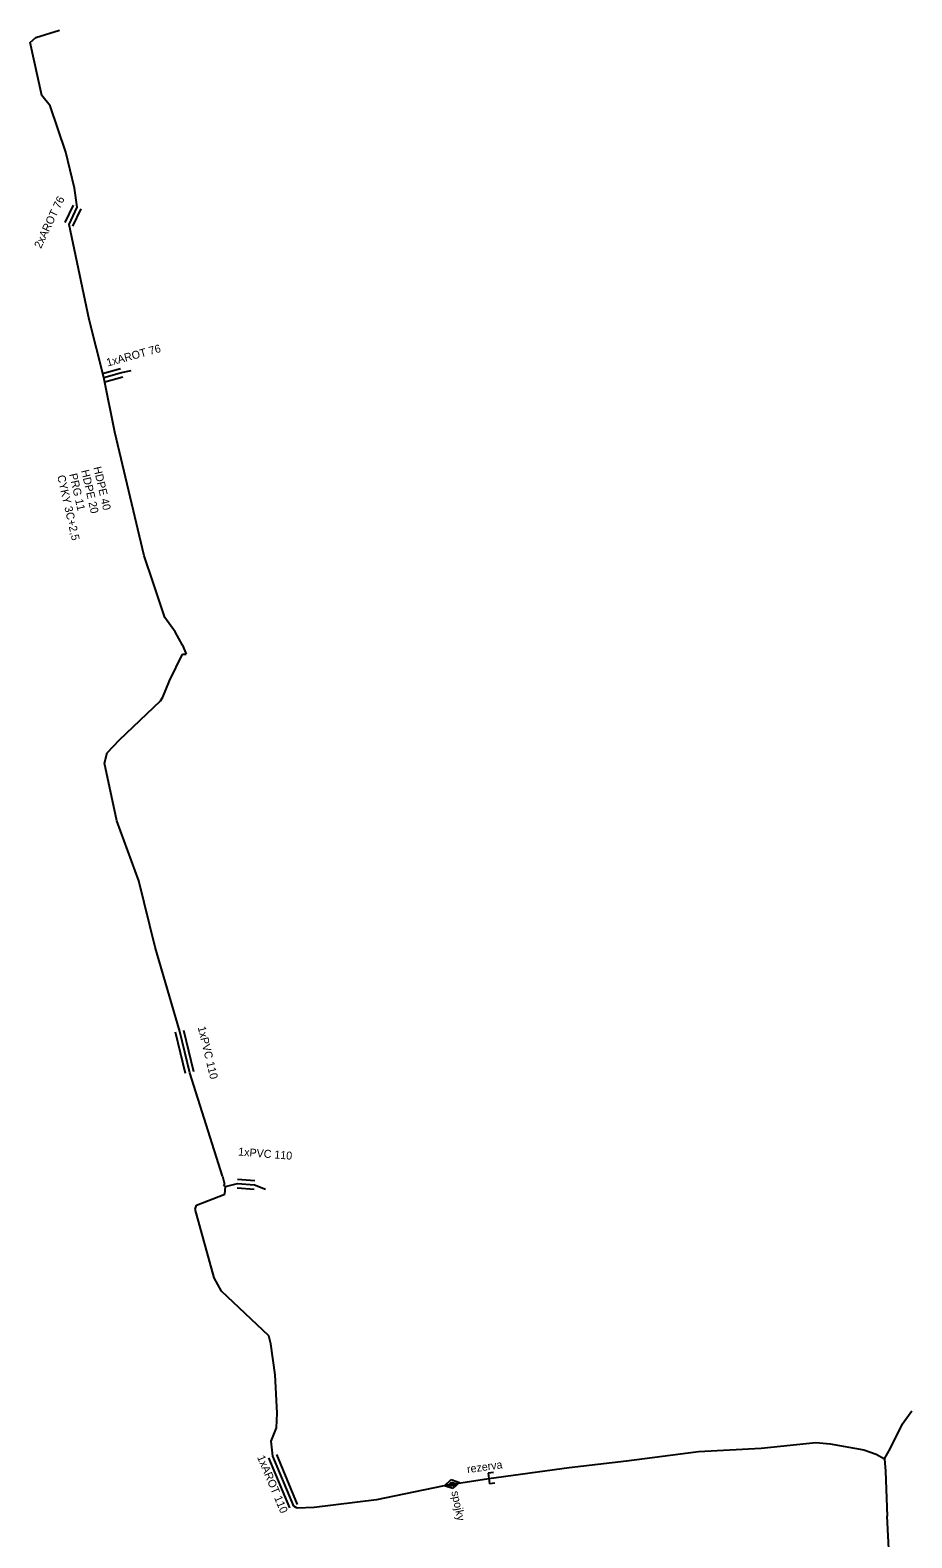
# Model space of a CAD drawing. Extents: x -651943 to -618711, y -1138561 to -1100552.
# Drawn here: x -633057 to -632974.2, y -1115650.4 to -1115508.9 of the extents above; entities that cross this region are included whole.
import ezdxf

# ---------------------------------------------------------------- set-up
doc = ezdxf.new("R2010")
doc.units = 0
for name, color, linetype in [('KT optika', 7, 'Continuous'), ('KT trasa', 7, 'Continuous'), ('KT zařízení', 7, 'Continuous')]:
    doc.layers.add(name, color=color, linetype=linetype)

# ---------------------------------------------------------------- blocks, each defined once
blk = doc.blocks.new('TVREZ')
at = {"layer": 'KT zařízení'}
for p, q in [((-0.05, 0.05), (0, 0.05)), ((0, -0.05), (0, 0.05)), ((-0.05, -0.05), (0, -0.05))]:
    blk.add_line(p, q, dxfattribs=at)
blk = doc.blocks.new('TVSPO_1')
at = {"layer": 'KT zařízení'}
for p, q in [((-0.074, 0.002), (0, 0.044)), ((-0.001, -0.041), (-0.074, 0.002)), ((-0.035, 0), (0, 0.02)), ((0.073, 0.001), (-0.001, -0.041)), ((0, 0.044), (0.073, 0.001)), ((0, 0.02), (0.035, 0)), ((0.035, 0), (0, -0.02)), ((0, -0.02), (-0.035, 0))]:
    blk.add_line(p, q, dxfattribs=at)

msp = doc.modelspace()

# ---------------------------------------------------------------- linework, layer by layer
at = {"layer": 'KT optika'}
for p, q in [((-633056.43, -1115509.58), (-633054.22, -1115508.9)), ((-633056.96, -1115510.06), (-633056.43, -1115509.58)), ((-633055.86, -1115515.02), (-633056.96, -1115510.06)), ((-633055.09, -1115516), (-633055.86, -1115515.02)), ((-633053.6, -1115520.36), (-633055.09, -1115516)), ((-633052.79, -1115523.72), (-633053.6, -1115520.36)), ((-633052.54, -1115525.51), (-633052.79, -1115523.72)), ((-633053.31, -1115527.13), (-633052.54, -1115525.51)), ((-633051.41, -1115536.06), (-633053.31, -1115527.13)), ((-633050.06, -1115541.51), (-633051.41, -1115536.06)), ((-633050.06, -1115541.51), (-633048.38, -1115541.05)), ((-633049, -1115546.63), (-633050.06, -1115541.51)), ((-633048.38, -1115541.05), (-633047.47, -1115540.85)), ((-633046.27, -1115558.23), (-633049, -1115546.63)), ((-633045.43, -1115560.74), (-633046.27, -1115558.23)), ((-633044.32, -1115564.02), (-633045.43, -1115560.74)), ((-633043.34, -1115565.37), (-633044.32, -1115564.02)), ((-633042.66, -1115566.64), (-633043.34, -1115565.37)), ((-633042.66, -1115566.64), (-633042.33, -1115567.47)), ((-633043.89, -1115569.98), (-633042.68, -1115567.46)), ((-633042.68, -1115567.46), (-633042.33, -1115567.47)), ((-633044.5, -1115571.5), (-633043.89, -1115569.98)), ((-633048.58, -1115575.52), (-633044.72, -1115571.85)), ((-633044.72, -1115571.85), (-633044.5, -1115571.5)), ((-633049.99, -1115577.71), (-633049.72, -1115576.74)), ((-633049.72, -1115576.74), (-633048.58, -1115575.52)), ((-633048.84, -1115583.11), (-633049.99, -1115577.71)), ((-633046.76, -1115588.76), (-633048.84, -1115583.11)), ((-633045.23, -1115594.99), (-633046.76, -1115588.76)), ((-633042.93, -1115602.88), (-633045.23, -1115594.99)), ((-633041.99, -1115606.76), (-633042.93, -1115602.88)), ((-633038.92, -1115616.47), (-633041.99, -1115606.76)), ((-633038.92, -1115616.47), (-633038.71, -1115617.24)), ((-633038.71, -1115617.24), (-633038.83, -1115617.32)), ((-633038.62, -1115617.44), (-633038.83, -1115617.32)), ((-633038.68, -1115618.17), (-633038.62, -1115617.44)), ((-633038.62, -1115617.44), (-633037.52, -1115617.16)), ((-633037.52, -1115617.16), (-633035.91, -1115617.29)), ((-633035.91, -1115617.29), (-633034.89, -1115617.71)), ((-633041.47, -1115619.57), (-633041.34, -1115619.21)), ((-633041.34, -1115619.21), (-633038.68, -1115618.17)), ((-633039.69, -1115626.02), (-633041.47, -1115619.57)), ((-633039, -1115627.27), (-633039.69, -1115626.02)), ((-633034.56, -1115631.47), (-633039, -1115627.27)), ((-633034.39, -1115632.21), (-633034.56, -1115631.47)), ((-633033.98, -1115635.11), (-633034.39, -1115632.21)), ((-633033.77, -1115638.73), (-633033.98, -1115635.11)), ((-633033.84, -1115640.1), (-633033.77, -1115638.73)), ((-632975.11, -1115639.73), (-632974.23, -1115638.51)), ((-633034.36, -1115641.34), (-633033.84, -1115640.1)), ((-632976.24, -1115642.01), (-632975.11, -1115639.73)), ((-633034.2, -1115642.75), (-633034.36, -1115641.34)), ((-632994.26, -1115642.33), (-632988.37, -1115642)), ((-632988.37, -1115642), (-632983.25, -1115641.46)), ((-632983.25, -1115641.46), (-632981.88, -1115641.59)), ((-632981.88, -1115641.59), (-632978.74, -1115642.16)), ((-632976.81, -1115643), (-632976.24, -1115642.01)), ((-633032.23, -1115647.45), (-633034.2, -1115642.75)), ((-633006.37, -1115643.81), (-633001.01, -1115643.19)), ((-633001.01, -1115643.19), (-632994.26, -1115642.33)), ((-632978.74, -1115642.16), (-632977.58, -1115642.57)), ((-632977.58, -1115642.57), (-632976.81, -1115643)), ((-632976.81, -1115643), (-632976.69, -1115644.17)), ((-633017.37, -1115645.39), (-633013.93, -1115644.85)), ((-633013.93, -1115644.85), (-633006.37, -1115643.81)), ((-632976.69, -1115644.17), (-632976.54, -1115648.38)), ((-633017.37, -1115645.39), (-633024.45, -1115646.86)), ((-633031.91, -1115647.64), (-633032.23, -1115647.45)), ((-633030.32, -1115647.57), (-633031.91, -1115647.64)), ((-633024.45, -1115646.86), (-633030.32, -1115647.57)), ((-632976.36, -1115652.08), (-632976.54, -1115648.38))]:
    msp.add_line(p, q, dxfattribs=at)
at = {"layer": 'KT trasa'}
for p, q in [((-633056.43, -1115509.58), (-633054.22, -1115508.9)), ((-633056.96, -1115510.06), (-633056.43, -1115509.58)), ((-633055.86, -1115515.02), (-633056.96, -1115510.06)), ((-633055.09, -1115516), (-633055.86, -1115515.02)), ((-633053.6, -1115520.36), (-633055.09, -1115516)), ((-633052.79, -1115523.72), (-633053.6, -1115520.36)), ((-633052.54, -1115525.51), (-633052.79, -1115523.72)), ((-633053.31, -1115527.13), (-633052.54, -1115525.51)), ((-633051.41, -1115536.06), (-633053.31, -1115527.13)), ((-633050.06, -1115541.51), (-633051.41, -1115536.06)), ((-633050.06, -1115541.51), (-633048.38, -1115541.05)), ((-633049, -1115546.63), (-633050.06, -1115541.51)), ((-633048.38, -1115541.05), (-633047.47, -1115540.85)), ((-633046.27, -1115558.23), (-633049, -1115546.63)), ((-633045.43, -1115560.74), (-633046.27, -1115558.23)), ((-633044.32, -1115564.02), (-633045.43, -1115560.74)), ((-633043.34, -1115565.37), (-633044.32, -1115564.02)), ((-633042.66, -1115566.64), (-633043.34, -1115565.37)), ((-633042.66, -1115566.64), (-633042.33, -1115567.47)), ((-633043.89, -1115569.98), (-633042.68, -1115567.46)), ((-633042.68, -1115567.46), (-633042.33, -1115567.47)), ((-633044.5, -1115571.5), (-633043.89, -1115569.98)), ((-633048.58, -1115575.52), (-633044.72, -1115571.85)), ((-633044.72, -1115571.85), (-633044.5, -1115571.5)), ((-633049.99, -1115577.71), (-633049.72, -1115576.74)), ((-633049.72, -1115576.74), (-633048.58, -1115575.52)), ((-633048.84, -1115583.11), (-633049.99, -1115577.71)), ((-633046.76, -1115588.76), (-633048.84, -1115583.11)), ((-633045.23, -1115594.99), (-633046.76, -1115588.76)), ((-633042.93, -1115602.88), (-633045.23, -1115594.99)), ((-633041.99, -1115606.76), (-633042.93, -1115602.88)), ((-633038.92, -1115616.47), (-633041.99, -1115606.76)), ((-633038.92, -1115616.47), (-633038.71, -1115617.24)), ((-633038.71, -1115617.24), (-633038.83, -1115617.32)), ((-633038.62, -1115617.44), (-633038.83, -1115617.32)), ((-633038.68, -1115618.17), (-633038.62, -1115617.44)), ((-633038.62, -1115617.44), (-633037.52, -1115617.16)), ((-633037.52, -1115617.16), (-633035.91, -1115617.29)), ((-633035.91, -1115617.29), (-633034.89, -1115617.71)), ((-633041.47, -1115619.57), (-633041.34, -1115619.21)), ((-633041.34, -1115619.21), (-633038.68, -1115618.17)), ((-633039.69, -1115626.02), (-633041.47, -1115619.57)), ((-633039, -1115627.27), (-633039.69, -1115626.02)), ((-633034.56, -1115631.47), (-633039, -1115627.27)), ((-633034.39, -1115632.21), (-633034.56, -1115631.47)), ((-633033.98, -1115635.11), (-633034.39, -1115632.21)), ((-633033.77, -1115638.73), (-633033.98, -1115635.11)), ((-633033.84, -1115640.1), (-633033.77, -1115638.73)), ((-632975.11, -1115639.73), (-632974.23, -1115638.51)), ((-633034.36, -1115641.34), (-633033.84, -1115640.1)), ((-632976.24, -1115642.01), (-632975.11, -1115639.73)), ((-633034.2, -1115642.75), (-633034.36, -1115641.34)), ((-632994.26, -1115642.33), (-632988.37, -1115642)), ((-632988.37, -1115642), (-632983.25, -1115641.46)), ((-632983.25, -1115641.46), (-632981.88, -1115641.59)), ((-632981.88, -1115641.59), (-632978.74, -1115642.16)), ((-632976.81, -1115643), (-632976.24, -1115642.01)), ((-633032.23, -1115647.45), (-633034.2, -1115642.75)), ((-633006.37, -1115643.81), (-633001.01, -1115643.19)), ((-633001.01, -1115643.19), (-632994.26, -1115642.33)), ((-632978.74, -1115642.16), (-632977.58, -1115642.57)), ((-632977.58, -1115642.57), (-632976.81, -1115643)), ((-632976.81, -1115643), (-632976.69, -1115644.17)), ((-633017.37, -1115645.39), (-633013.93, -1115644.85)), ((-633013.93, -1115644.85), (-633006.37, -1115643.81)), ((-632976.69, -1115644.17), (-632976.54, -1115648.38)), ((-633017.37, -1115645.39), (-633024.45, -1115646.86)), ((-633031.91, -1115647.64), (-633032.23, -1115647.45)), ((-633030.32, -1115647.57), (-633031.91, -1115647.64)), ((-633024.45, -1115646.86), (-633030.32, -1115647.57)), ((-632976.36, -1115652.08), (-632976.54, -1115648.38))]:
    msp.add_line(p, q, dxfattribs=at)
at = {"layer": 'KT zařízení'}
for p, q in [((-633053.67, -1115526.96), (-633052.9, -1115525.34)), ((-633052.95, -1115527.3), (-633052.18, -1115525.68)), ((-633050.17, -1115541.12), (-633048.48, -1115540.66)), ((-633049.95, -1115541.9), (-633048.27, -1115541.44)), ((-633042.38, -1115606.85), (-633043.32, -1115602.97)), ((-633041.6, -1115606.67), (-633042.54, -1115602.79)), ((-633037.55, -1115617.56), (-633035.94, -1115617.69)), ((-633037.49, -1115616.76), (-633035.88, -1115616.89)), ((-633032.6, -1115647.6), (-633034.57, -1115642.9)), ((-633031.86, -1115647.3), (-633033.83, -1115642.59))]:
    msp.add_line(p, q, dxfattribs=at)

# ---------------------------------------------------------------- block references
for name, p, xscale, yscale, rotation in [('TVSPO_1', (-633017.37, -1115645.39), 10.000007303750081, 10.000007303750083, 12.73786360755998), ('TVREZ', (-633013.93, -1115644.85), 9.99999874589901, 9.99999874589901, -172.77742527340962)]:
    msp.add_blockref(name, p, dxfattribs=dict(at, xscale=xscale, yscale=yscale, rotation=rotation))

# ---------------------------------------------------------------- texts
for s, rotation, p in [('2xAROT 76', 64.5779, (-633055.95, -1115529.45)), ('1xAROT 76', 15.3128, (-633049.69, -1115540.48)), ('HDPE 40', 282.8925, (-633051.03, -1115549.95)), ('CYKY 3C+2,5', 282.8925, (-633054.43, -1115550.75)), ('PRG 11', 282.8925, (-633053.3, -1115550.59)), ('HDPE 20', 282.8925, (-633052.18, -1115550.25)), ('1xPVC 110', 283.6185, (-633041.24, -1115602.5)), ('1xPVC 110', 355.3836, (-633037.46, -1115614.53)), ('1xAROT 110', 292.7409, (-633035.68, -1115642.85)), ('rezerva', 7.8328, (-633015.92, -1115644.35)), ('spojky', 281.7295, (-633017.44, -1115646.1))]:
    msp.add_text(s, height=0.75, rotation=rotation, dxfattribs=at).set_placement(p)

doc.saveas('drawing.dxf')
